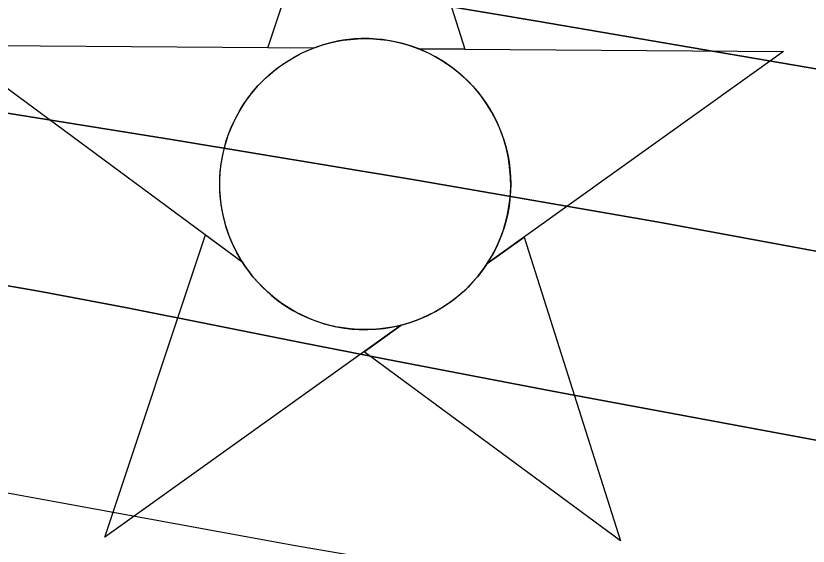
# Model space of a CAD drawing. Extents: x 3445503 to 3483459, y 540493 to 566012.
# Drawn here: x 3471142.6 to 3471308.9, y 551931.6 to 552042.9 of the extents above; entities that cross this region are included whole.
import ezdxf

# ---------------------------------------------------------------- set-up
doc = ezdxf.new("R2010")
doc.units = 0
for name, color, linetype in [('V-CHAN-NAID', 7, 'Continuous'), ('V-GRID-MAJR', 7, 'Continuous'), ('V-RIVR-EDGE', 7, 'Continuous'), ('V-TOPO-DPTH', 7, 'Continuous'), ('V-TOPO-MAJR', 7, 'Continuous'), ('V-TOPO-MINR', 7, 'Continuous')]:
    doc.layers.add(name, color=color, linetype=linetype)

msp = doc.modelspace()

# ---------------------------------------------------------------- linework, layer by layer
at = {"layer": 'V-CHAN-NAID'}
for points in [[(3471205.048, 552036.088), (3471195.461, 552036.156), (3471216.5870000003, 552099.64), (3471236.811, 552035.863), (3471227.224, 552035.931), (3471225.647, 552036.509), (3471223.552, 552037.129), (3471221.512, 552037.58), (3471219.4760000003, 552037.888), (3471218.309, 552038.002), (3471216.775, 552038.083), (3471215.053, 552038.081), (3471213.683, 552038.011), (3471211.7770000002, 552037.81), (3471210.411, 552037.591), (3471208.627, 552037.207), (3471207.097, 552036.787), (3471206.065, 552036.456)], [(3471205.048, 552036.088), (3471128.557, 552036.63), (3471190.122, 551991.231), (3471189.009, 551993.14), (3471188.199, 551994.768), (3471187.3740000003, 551996.736), (3471186.678, 551998.79), (3471186.313, 552000.113), (3471185.952, 552001.7390000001), (3471185.708, 552003.184), (3471185.52, 552004.782), (3471185.411, 552006.518), (3471185.399, 552008.099), (3471185.506, 552010.1730000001), (3471185.6890000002, 552011.791), (3471186.0810000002, 552013.9940000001), (3471186.562, 552015.917), (3471187.165, 552017.804), (3471187.8200000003, 552019.483), (3471188.5470000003, 552021.071), (3471189.361, 552022.606), (3471190.4220000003, 552024.343), (3471191.453, 552025.813), (3471192.453, 552027.082), (3471193.455, 552028.228), (3471194.764, 552029.5650000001), (3471195.815, 552030.53), (3471197.532, 552031.927), (3471198.744, 552032.797), (3471200.431, 552033.867), (3471202.162, 552034.812), (3471203.608, 552035.496)], [(3471227.224, 552035.931), (3471303.716, 552035.388), (3471241.5130000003, 551990.866), (3471242.424, 551992.355), (3471243.4020000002, 551994.202), (3471244.117, 551995.787), (3471244.856, 551997.742), (3471245.401, 551999.527), (3471245.799, 552001.166), (3471246.16, 552003.176), (3471246.346, 552004.7490000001), (3471246.47, 552006.955), (3471246.44, 552009.017), (3471246.252, 552011.237), (3471245.986, 552012.995), (3471245.495, 552015.227), (3471244.855, 552017.367), (3471244.105, 552019.349), (3471243.457, 552020.792), (3471242.45, 552022.708), (3471241.3880000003, 552024.43), (3471240.174, 552026.132), (3471238.913, 552027.671), (3471237.6410000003, 552029.037), (3471236.009, 552030.569), (3471234.2660000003, 552031.981), (3471232.583, 552033.158), (3471230.696, 552034.29), (3471229.224, 552035.051)], [(3471223.482, 551977.96), (3471161.279, 551933.438), (3471182.4050000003, 551996.921), (3471190.122, 551991.231), (3471190.757, 551990.267), (3471192.14, 551988.408), (3471193.353, 551986.992), (3471194.819, 551985.4890000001), (3471196.208, 551984.238), (3471197.662, 551983.082), (3471199.065, 551982.095), (3471200.7430000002, 551981.059), (3471202.457, 551980.148), (3471204.248, 551979.337), (3471205.694, 551978.781), (3471207.322, 551978.252), (3471209.548, 551977.688), (3471211.08, 551977.401), (3471213.105, 551977.144), (3471214.642, 551977.04), (3471216.503, 551977.018), (3471218.1920000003, 551977.096), (3471219.9020000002, 551977.272), (3471221.804, 551977.583)], [(3471241.5130000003, 551990.866), (3471249.309, 551996.447), (3471269.5330000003, 551932.67), (3471215.685, 551972.38), (3471223.482, 551977.96), (3471225.148, 551978.436), (3471226.7600000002, 551978.996), (3471228.918, 551979.91), (3471230.653, 551980.794), (3471232.519, 551981.908), (3471234.258, 551983.12), (3471235.81, 551984.365), (3471237.097, 551985.533), (3471238.481, 551986.953), (3471239.685, 551988.355), (3471240.804, 551989.827)]]:
    msp.add_lwpolyline(points, close=True, dxfattribs=at)
msp.add_circle((3471215.934146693, 552007.5536457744), 30.540600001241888, dxfattribs=at)
at = {"layer": 'V-GRID-MAJR'}
msp.add_spline([(3449621.526, 551946.219), (3454896.117, 551971.152), (3460170.705, 551996.853), (3465445.288, 552023.321), (3470719.8680000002, 552050.556), (3475994.444, 552078.558), (3481269.015, 552107.327), (3481269.0160000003, 552107.327)], degree=3, dxfattribs=at)
at = {"layer": 'V-RIVR-EDGE'}
msp.add_spline([(3466309.3848466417, 552621.9579710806), (3466349.703870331, 552619.4248512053), (3466382.7286882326, 552619.3431903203), (3466411.927860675, 552618.5757255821), (3466431.7444705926, 552619.221988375), (3466456.4313341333, 552621.2467355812), (3466478.3423179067, 552625.364137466), (3466500.245565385, 552626.3528723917), (3466524.236310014, 552628.0317091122), (3466536.750118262, 552627.6531342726), (3466565.613695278, 552631.7533443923), (3466586.12556452, 552632.3978880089), (3466600.729448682, 552633.7523039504), (3466616.0268729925, 552634.4097413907), (3466639.3163411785, 552633.656889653), (3466653.5691573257, 552633.621646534), (3466663.6572942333, 552636.3777557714), (3466670.958376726, 552636.70733408), (3466676.5238896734, 552638.0840993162), (3466689.3818892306, 552636.3141462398), (3466713.3709146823, 552637.2977236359), (3466728.6700581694, 552638.6504204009), (3466733.538592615, 552639.3336454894), (3466741.1864451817, 552639.3147345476), (3466744.6653205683, 552640.3490276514), (3466765.8784662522, 552643.425259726), (3466811.078918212, 552646.7898098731), (3466822.205646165, 552647.8051920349), (3466836.469636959, 552652.2891345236), (3466848.283028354, 552649.8265008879), (3466872.264317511, 552647.6814113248), (3466895.5486281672, 552644.842781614), (3466925.7906895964, 552644.0727381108), (3466966.4607813, 552642.9292772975), (3466982.79421789, 552640.8030986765), (3467002.59535522, 552635.1920275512), (3467043.595884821, 552627.0951139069), (3467061.669188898, 552625.6598966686), (3467070.7101388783, 552626.68043636), (3467078.7116382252, 552629.0940734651), (3467090.2031876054, 552637.061189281), (3467099.252733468, 552641.558025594), (3467116.301199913, 552647.425610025), (3467156.6554667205, 552659.1453062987), (3467180.3045988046, 552663.258410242), (3467190.046825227, 552666.710638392), (3467215.09593143, 552674.6442302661), (3467224.4982644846, 552681.2259849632), (3467241.911552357, 552694.0453030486), (3467256.190156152, 552704.4389497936), (3467275.6875028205, 552716.5578510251), (3467305.630931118, 552735.6035578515), (3467327.5634045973, 552748.4117012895), (3467352.2898091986, 552766.4274129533), (3467374.5759294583, 552781.6681044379), (3467388.8450777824, 552788.2378248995), (3467399.6405082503, 552795.8590302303), (3467402.78378821, 552801.7609981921), (3467413.9139545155, 552804.1668990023), (3467419.4846249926, 552807.6294422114), (3467425.4132401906, 552815.2626817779), (3467432.374429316, 552818.7217866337), (3467446.2950883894, 552824.9447370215), (3467466.1340476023, 552834.6293710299), (3467483.877773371, 552840.495236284), (3467499.17605727, 552841.5003033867), (3467510.654712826, 552844.2529742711), (3467520.049309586, 552847.7060620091), (3467524.5753718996, 552850.4759246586), (3467538.4917330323, 552854.9607267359), (3467570.8333258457, 552859.7476002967), (3467609.0837633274, 552864.1722311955), (3467645.5969120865, 552868.9487896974), (3467670.2803372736, 552869.5830182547), (3467689.7518962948, 552871.2730296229), (3467696.009230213, 552871.257557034), (3467706.087052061, 552869.8421103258), (3467716.5150823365, 552869.4686930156), (3467730.4194092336, 552869.0866798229), (3467744.6799616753, 552872.1801036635), (3467757.201506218, 552874.9301957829), (3467768.325655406, 552874.9026889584), (3467789.870098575, 552871.3730978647), (3467862.1813662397, 552872.9324518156), (3467905.6281973, 552870.0439659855), (3467943.4854469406, 552856.0450843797), (3467982.0233429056, 552836.1347793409), (3468014.6377812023, 552810.677012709), (3468040.65671139, 552789.0595045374), (3468070.1493594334, 552766.3905114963), (3468095.144311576, 552752.4234346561), (3468129.525264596, 552738.433148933), (3468159.7466959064, 552729.3199935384), (3468202.1480592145, 552725.3911974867), (3468241.4284918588, 552724.5988046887), (3468263.6742114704, 552723.5009020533), (3468284.519956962, 552718.5825114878), (3468310.5466234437, 552700.0936702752), (3468339.350029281, 552679.8598040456), (3468348.374647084, 552674.2753801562), (3468371.3078897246, 552670.0470913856), (3468394.9518642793, 552672.074417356), (3468423.1107265, 552672.3524203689), (3468450.5691718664, 552670.5463645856), (3468476.2946264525, 552670.8303847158), (3468493.331918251, 552672.17878354), (3468516.288369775, 552677.3364956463), (3468541.3426335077, 552687.3558654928), (3468560.1404229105, 552697.7383375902), (3468569.530721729, 552699.453277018), (3468577.1777147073, 552699.086736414), (3468586.549102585, 552693.1538232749), (3468603.1932065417, 552676.0787095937), (3468627.1512868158, 552664.5476191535), (3468668.5080419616, 552659.9261425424), (3468712.655289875, 552659.1217155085), (3468729.6977392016, 552662.5558923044), (3468746.743626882, 552667.3805877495), (3468759.9561328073, 552668.390812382), (3468773.149727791, 552661.7531844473), (3468796.0468677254, 552642.9244498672), (3468815.139851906, 552632.1006529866), (3468834.5778869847, 552620.2331075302), (3468847.085678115, 552617.4211250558), (3468885.6579576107, 552611.4160065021), (3468924.924636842, 552605.0615391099), (3468947.8638966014, 552603.2666579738), (3468956.9074253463, 552605.3300866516), (3468965.9595499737, 552610.869811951), (3468970.840118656, 552616.4198523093), (3468974.664044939, 552616.4103968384), (3468976.7334907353, 552609.8002757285), (3468983.642244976, 552592.0539711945), (3468990.5742081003, 552583.6936675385), (3469002.715458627, 552573.2346920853), (3469014.5168157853, 552565.9052431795), (3469022.157791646, 552563.1052949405), (3469029.1086657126, 552562.3928438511), (3469038.490368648, 552560.6314866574), (3469047.8634757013, 552555.3938328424), (3469053.7680224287, 552553.2934418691), (3469073.9245257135, 552550.8101781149), (3469091.299991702, 552548.3337910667), (3469106.580224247, 552542.0386352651), (3469126.7289912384, 552536.4267045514), (3469142.713078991, 552533.6061261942), (3469153.1385305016, 552532.1898198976), (3469162.515075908, 552528.3426847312), (3469171.8761487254, 552518.2382156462), (3469185.7598455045, 552509.5130905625), (3469208.691368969, 552504.5895424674), (3469232.6709389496, 552501.7491935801), (3469258.052202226, 552503.4245919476), (3469277.1821487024, 552507.5488705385), (3469302.5720078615, 552512.7005655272), (3469341.873930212, 552520.598914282), (3469368.302380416, 552524.0098821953), (3469396.1067362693, 552521.5077074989), (3469447.8657340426, 552506.0839237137), (3469526.008483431, 552475.9943654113), (3469583.6754662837, 552459.8607093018), (3469651.0795180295, 552445.0935033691), (3469684.7815439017, 552437.7099004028), (3469730.656625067, 552432.7296194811), (3469767.1482841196, 552428.8154364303), (3469829.708729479, 552423.4462656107), (3469847.787191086, 552424.0968263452), (3469856.8255623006, 552424.0744770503), (3469867.597783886, 552422.3096815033), (3469876.2790699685, 552418.4642655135), (3469887.7370954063, 552412.8738245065), (3469925.5952046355, 552399.2225725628), (3469955.1256745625, 552391.8492846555), (3469977.3593599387, 552385.8845667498), (3470001.330334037, 552379.5679212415), (3470024.271312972, 552378.4682994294), (3470048.2654959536, 552381.5376547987), (3470074.0072827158, 552388.4266385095), (3470084.094560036, 552390.8351180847), (3470093.829909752, 552391.5063089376), (3470109.1161594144, 552387.6445607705), (3470138.280948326, 552372.9719095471), (3470163.617513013, 552356.5705654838), (3470192.4441277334, 552345.7227001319), (3470225.456051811, 552340.4265943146), (3470241.7920671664, 552339.3433046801), (3470271.6882181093, 552339.2693800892), (3470310.9617740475, 552335.6959499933), (3470330.081405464, 552335.6486726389), (3470358.588756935, 552336.2734457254), (3470382.571765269, 552334.8236154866), (3470398.206504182, 552331.3086373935), (3470414.528766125, 552324.6632731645), (3470435.0191456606, 552316.6170752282), (3470465.5847682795, 552306.1125415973), (3470481.553383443, 552297.0346293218), (3470485.3755905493, 552296.3299145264), (3470491.6320648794, 552295.9668122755), (3470495.7976037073, 552293.5230895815), (3470499.962282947, 552290.7317372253), (3470505.8651104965, 552287.9360869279), (3470526.710855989, 552283.017696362), (3470533.314959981, 552282.6537345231), (3470539.224664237, 552282.6391215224), (3470542.35161202, 552281.9361259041), (3470544.0837432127, 552279.4984203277), (3470547.2055334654, 552276.7096467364), (3470551.369353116, 552273.5706647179), (3470557.6223890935, 552271.8170438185), (3470564.5698248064, 552269.7140740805), (3470576.390092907, 552270.0324777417), (3470585.774374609, 552269.3140095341), (3470591.329572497, 552266.5192188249), (3470613.5581003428, 552258.468722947), (3470637.518759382, 552247.9805214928), (3470666.686127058, 552234.3507592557), (3470680.9234706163, 552228.0581822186), (3470696.5547711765, 552223.1526854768), (3470705.2403551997, 552221.0454177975), (3470710.454800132, 552221.0325239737), (3470716.373959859, 552224.8418372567), (3470726.806288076, 552226.2065682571), (3470744.8873284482, 552227.9000179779), (3470772.007599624, 552229.918748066), (3470784.1763569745, 552230.5839218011), (3470792.1709796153, 552230.2165216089), (3470802.939762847, 552227.0612074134), (3470818.5822380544, 552226.6748962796), (3470830.0617531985, 552229.7751968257), (3470835.9809129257, 552233.5845101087), (3470842.5867360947, 552233.9158075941), (3470861.0085294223, 552232.8273604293), (3470874.207281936, 552228.2755104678), (3470890.1810546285, 552221.2833761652), (3470909.2989668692, 552220.5408394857), (3470935.3711915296, 552220.4763703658), (3470949.6326035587, 552223.9174238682), (3470960.7627698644, 552226.3233246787), (3470973.2774377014, 552226.2923795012), (3470997.600339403, 552221.7130227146), (3471022.2691515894, 552216.4375470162), (3471070.562167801, 552205.1939150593), (3471088.982241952, 552203.410208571), (3471111.9249400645, 552203.0058460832), (3471121.6577110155, 552202.63414795), (3471127.9124661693, 552201.5757863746), (3471132.7706855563, 552198.0874555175), (3471136.5825776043, 552193.2111847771), (3471141.449392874, 552193.1991505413), (3471145.627825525, 552195.9698727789), (3471151.191619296, 552196.651378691), (3471156.7536938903, 552196.6376252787), (3471178.2955582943, 552192.0651451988), (3471192.538918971, 552188.2059757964), (3471223.459047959, 552180.4816198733), (3471265.8406407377, 552168.5573415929), (3471314.8263375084, 552156.2691014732), (3471351.300804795, 552145.4023251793), (3471386.043140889, 552136.9732544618), (3471401.337986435, 552136.5878029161), (3471419.4112905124, 552135.1525856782), (3471433.656370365, 552131.9886755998), (3471456.2385449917, 552126.3707277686), (3471476.7409587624, 552123.1913451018), (3471490.6366897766, 552119.3330352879), (3471513.9029490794, 552109.1941826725), (3471547.945727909, 552099.0286828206), (3471579.5628353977, 552091.9978670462), (3471609.4417945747, 552084.9713492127), (3471637.2366949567, 552078.6452482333), (3471668.4958577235, 552067.4437361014), (3471684.820698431, 552061.841260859), (3471699.7636163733, 552059.718520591), (3471716.436946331, 552054.4628154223), (3471743.1820810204, 552045.3582559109), (3471759.4974662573, 552035.931854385), (3471773.3906185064, 552031.0306555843), (3471788.6674126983, 552023.3449811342), (3471808.459094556, 552013.9099837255), (3471820.614098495, 552009.0130828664), (3471825.8216667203, 552006.2191517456), (3471833.447169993, 551997.1618695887), (3471837.259921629, 551992.6332285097), (3471849.414065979, 551987.3886979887), (3471863.313235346, 551984.9209068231), (3471900.5121879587, 551985.8718198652), (3471925.883995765, 551983.723291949), (3471961.6760975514, 551978.0726797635), (3472004.068005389, 551970.3199574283), (3472058.2621299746, 551955.5854158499), (3472104.461631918, 551941.2182744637), (3472151.699724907, 551925.1104060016), (3472165.5920175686, 551919.8615775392), (3472170.7952878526, 551915.3294981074), (3472181.9056836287, 551909.7399166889), (3472191.9809267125, 551907.2815809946), (3472199.9643747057, 551902.3949951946), (3472208.994150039, 551898.8963492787), (3472220.108843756, 551895.0449161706), (3472235.3925146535, 551890.1402790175), (3472240.606959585, 551890.1273851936), (3472245.472915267, 551889.7677212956), (3472259.3703654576, 551886.604670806), (3472269.448187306, 551885.1892240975), (3472280.212672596, 551880.2957615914), (3472294.809680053, 551878.8691402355), (3472314.2752219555, 551878.1257439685), (3472330.2687651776, 551879.1290918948), (3472344.178249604, 551880.8328566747), (3472354.254352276, 551878.7221506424), (3472360.163196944, 551878.3599079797), (3472367.812768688, 551879.0362563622), (3472378.246816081, 551881.096246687), (3472386.2422983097, 551881.076476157), (3472400.490816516, 551879.3030847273), (3472427.2557217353, 551878.1940074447), (3472454.38115044, 551882.2985155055), (3472479.7598349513, 551882.9310248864), (3472504.4381026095, 551881.4794754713), (3472524.948252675, 551881.4287597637), (3472536.418312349, 551880.7051340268), (3472544.4069178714, 551877.9043261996), (3472549.2677160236, 551875.4588843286), (3472555.1774202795, 551875.4442713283), (3472570.123776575, 551874.7120497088), (3472580.207615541, 551875.7300106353), (3472593.4184022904, 551876.0449759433), (3472610.103766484, 551875.6560860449), (3472633.7443026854, 551876.2928933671), (3472647.2949828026, 551873.4783321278), (3472654.2398397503, 551870.3324734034), (3472660.149544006, 551870.3178604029), (3472666.4103162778, 551871.6929064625), (3472682.051931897, 551870.9589656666), (3472693.8790767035, 551874.0584066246), (3472707.1027572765, 551879.5878168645), (3472717.8801363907, 551879.9087992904), (3472730.733838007, 551876.4006979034), (3472741.8571276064, 551876.0255614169), (3472753.678255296, 551876.6915947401), (3472772.8142188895, 551883.249280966), (3472794.0325221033, 551888.4112910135), (3472814.549548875, 551891.1416126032), (3472833.325848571, 551892.8333431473), (3472843.4114067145, 551894.5465633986), (3472860.4572943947, 551899.3712588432), (3472888.2831399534, 551905.5598257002), (3472914.0189095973, 551910.0154017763), (3472934.187447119, 551912.3989532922), (3472958.177332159, 551913.7301603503), (3472986.3353347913, 551913.660533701), (3473020.7489521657, 551912.8801751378), (3473048.558465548, 551912.4637784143), (3473074.9877753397, 551916.2223759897), (3473094.816419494, 551921.7354540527), (3473113.957540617, 551930.3789182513), (3473134.14498908, 551940.4103223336), (3473153.2938464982, 551952.1824534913), (3473173.494188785, 551967.4283025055), (3473183.9394108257, 551974.0074784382), (3473198.201682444, 551977.7961616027), (3473219.4002151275, 551974.9626894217), (3473232.247899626, 551969.0211803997), (3473250.2988544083, 551958.5475919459), (3473256.5475924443, 551955.055822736), (3473269.4025833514, 551952.0691659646)], degree=3, dxfattribs=at)
at = {"layer": 'V-TOPO-DPTH'}
for points in [[(3471715.07073858, 551957.6763923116), (3471564.502344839, 551986.0801045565), (3471486.474414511, 552000.5559307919), (3471408.3904730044, 552014.717528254), (3471330.2225147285, 552028.4077825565), (3471251.9985452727, 552041.7838080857), (3471081.3206052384, 552070.4394911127), (3471076.4028922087, 552071.2712159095), (3471073.944840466, 552071.6918021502), (3471071.48719111, 552072.1147503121), (3471057.0582287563, 552074.6086031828), (3471047.393921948, 552076.320436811), (3471037.739642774, 552078.0858452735), (3471028.1004050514, 552079.9316159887), (3471018.4711949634, 552081.8309615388), (3470449.0284288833, 552196.6188338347)], [(3470449.0284288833, 552196.6188338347), (3471018.4711949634, 552081.8309615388), (3471028.1004050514, 552079.9316159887), (3471037.739642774, 552078.0858452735), (3471047.393921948, 552076.320436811), (3471057.0582287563, 552074.6086031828), (3471071.48719111, 552072.1147503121), (3471073.944840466, 552071.6918021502), (3471076.4028922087, 552071.2712159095), (3471081.3206052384, 552070.4394911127), (3471251.9985452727, 552041.7838080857), (3471330.2225147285, 552028.4077825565), (3471408.3904730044, 552014.717528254), (3471486.474414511, 552000.5559307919), (3471564.502344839, 551986.0801045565), (3471715.07073858, 551957.6763923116)], [(3471605.285044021, 551938.5838575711), (3471576.3482675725, 551943.451087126), (3471547.442062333, 551948.5056193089), (3471542.9970978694, 551949.3051051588), (3471511.905665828, 551954.9759464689), (3471480.8333287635, 551960.7481936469), (3471449.7896341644, 551966.6725496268), (3471418.765034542, 551972.6983114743), (3471379.114848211, 551980.5001867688), (3471328.3707514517, 551990.2081812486), (3471277.5629830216, 551999.559726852), (3471226.659707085, 552008.3765991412), (3471175.692759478, 552016.8370225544), (3471129.813651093, 552024.2052571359), (3471101.7303574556, 552028.6614030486), (3471073.6362185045, 552033.0472110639), (3471045.525811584, 552037.3275122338), (3471017.404559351, 552041.5374755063), (3470777.3924584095, 552077.0085746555)], [(3470777.3924584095, 552077.0085746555), (3471017.404559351, 552041.5374755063), (3471045.525811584, 552037.3275122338), (3471073.6362185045, 552033.0472110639), (3471101.7303574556, 552028.6614030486), (3471129.813651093, 552024.2052571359), (3471175.692759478, 552016.8370225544), (3471226.659707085, 552008.3765991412), (3471277.5629830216, 551999.559726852), (3471328.3707514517, 551990.2081812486), (3471379.114848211, 551980.5001867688), (3471418.765034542, 551972.6983114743), (3471449.7896341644, 551966.6725496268), (3471480.8333287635, 551960.7481936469), (3471511.905665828, 551954.9759464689), (3471542.9970978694, 551949.3051051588), (3471547.442062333, 551948.5056193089), (3471576.3482675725, 551943.451087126), (3471605.285044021, 551938.5838575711)], [(3471598.2243739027, 551907.5677621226), (3471536.381629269, 551915.9789730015), (3471474.6498370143, 551925.0988915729), (3471413.084473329, 551935.2818716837), (3471351.6300620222, 551946.1735594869), (3471256.6916591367, 551963.8453327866), (3471238.456398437, 551967.2878721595), (3471220.2332380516, 551970.7924748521), (3471202.0282281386, 551974.3901725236), (3471183.835318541, 551978.0499335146), (3471165.62983553, 551981.6367754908), (3471147.3954983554, 551985.064388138), (3471129.117879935, 551988.2531567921), (3471110.81140735, 551991.2826961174), (3471091.979311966, 551994.2727851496), (3471081.534566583, 551995.9029299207), (3471071.0843144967, 551997.496308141), (3471060.625802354, 551999.034536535), (3471050.1617835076, 552000.5359983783), (3470831.1615369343, 552031.3706003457), (3470761.9088429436, 552041.2543389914)], [(3470761.9088429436, 552041.2543389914), (3470831.1615369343, 552031.3706003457), (3471050.1617835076, 552000.5359983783), (3471060.625802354, 551999.034536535), (3471071.0843144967, 551997.496308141), (3471081.534566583, 551995.9029299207), (3471091.979311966, 551994.2727851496), (3471110.81140735, 551991.2826961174), (3471129.117879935, 551988.2531567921), (3471147.3954983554, 551985.064388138), (3471165.62983553, 551981.6367754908), (3471183.835318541, 551978.0499335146), (3471202.0282281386, 551974.3901725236), (3471220.2332380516, 551970.7924748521), (3471238.456398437, 551967.2878721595), (3471256.6916591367, 551963.8453327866), (3471351.6300620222, 551946.1735594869), (3471413.084473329, 551935.2818716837), (3471474.6498370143, 551925.0988915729), (3471536.381629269, 551915.9789730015), (3471598.2243739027, 551907.5677621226)]]:
    msp.add_lwpolyline(points, dxfattribs=at)
at = {"layer": 'V-TOPO-MAJR'}
msp.add_lwpolyline([(3471708.732115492, 551866.7840471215), (3471467.779022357, 551892.882548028), (3471400.8002499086, 551900.8813703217), (3471333.9633931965, 551909.8558630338), (3471267.339410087, 551920.293861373), (3471200.8573427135, 551931.7075301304), (3471088.3235038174, 551952.3004052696), (3471078.219711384, 551954.1752626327), (3471068.122318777, 551956.0835292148), (3471058.0345259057, 551958.041909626), (3471047.953132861, 551960.0336992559), (3471002.1060464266, 551969.210075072), (3470969.077391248, 551975.6600867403), (3470936.010718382, 551981.9034414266), (3470902.887018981, 551987.8368106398), (3470869.7253018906, 551993.563522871), (3470447.70181224, 552064.4091537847)], dxfattribs=at)
at = {"layer": 'V-TOPO-MINR'}
for points in [[(3471715.07073858, 551957.6763923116), (3471564.502344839, 551986.0801045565), (3471486.474414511, 552000.5559307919), (3471408.3904730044, 552014.717528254), (3471330.2225147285, 552028.4077825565), (3471251.9985452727, 552041.7838080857), (3471081.3206052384, 552070.4394911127), (3471076.4028922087, 552071.2712159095), (3471073.944840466, 552071.6918021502), (3471071.48719111, 552072.1147503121), (3471057.0582287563, 552074.6086031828), (3471047.393921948, 552076.320436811), (3471037.739642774, 552078.0858452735), (3471028.1004050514, 552079.9316159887), (3471018.4711949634, 552081.8309615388), (3470449.0284288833, 552196.6188338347)], [(3471605.285044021, 551938.5838575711), (3471576.3482675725, 551943.451087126), (3471547.442062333, 551948.5056193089), (3471542.9970978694, 551949.3051051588), (3471511.905665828, 551954.9759464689), (3471480.8333287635, 551960.7481936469), (3471449.7896341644, 551966.6725496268), (3471418.765034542, 551972.6983114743), (3471379.114848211, 551980.5001867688), (3471328.3707514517, 551990.2081812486), (3471277.5629830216, 551999.559726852), (3471226.659707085, 552008.3765991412), (3471175.692759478, 552016.8370225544), (3471129.813651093, 552024.2052571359), (3471101.7303574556, 552028.6614030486), (3471073.6362185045, 552033.0472110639), (3471045.525811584, 552037.3275122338), (3471017.404559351, 552041.5374755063), (3470777.3924584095, 552077.0085746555)], [(3471598.2243739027, 551907.5677621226), (3471536.381629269, 551915.9789730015), (3471474.6498370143, 551925.0988915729), (3471413.084473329, 551935.2818716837), (3471351.6300620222, 551946.1735594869), (3471256.6916591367, 551963.8453327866), (3471238.456398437, 551967.2878721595), (3471220.2332380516, 551970.7924748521), (3471202.0282281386, 551974.3901725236), (3471183.835318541, 551978.0499335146), (3471165.62983553, 551981.6367754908), (3471147.3954983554, 551985.064388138), (3471129.117879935, 551988.2531567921), (3471110.81140735, 551991.2826961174), (3471091.979311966, 551994.2727851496), (3471081.534566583, 551995.9029299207), (3471071.0843144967, 551997.496308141), (3471060.625802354, 551999.034536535), (3471050.1617835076, 552000.5359983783), (3470831.1615369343, 552031.3706003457), (3470761.9088429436, 552041.2543389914)]]:
    msp.add_lwpolyline(points, dxfattribs=at)

doc.saveas('drawing.dxf')
